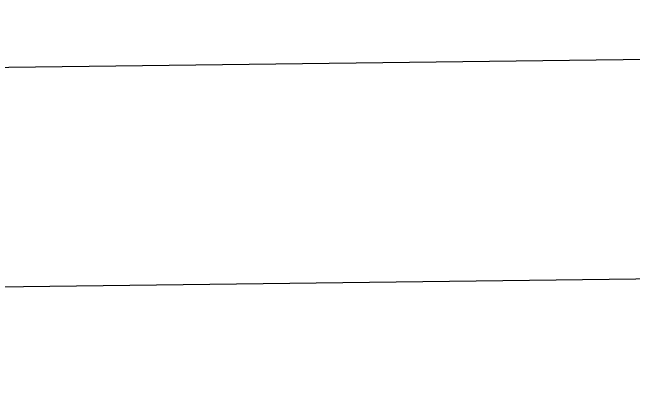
# Model space of a CAD drawing. Extents: x 3715084 to 3753216, y 488173 to 513963.
# Drawn here: x 3739790 to 3741557, y 512254 to 513379 of the extents above; entities that cross this region are included whole.
import ezdxf

# ---------------------------------------------------------------- set-up
doc = ezdxf.new("R2010")
doc.units = 0
doc.layers.add('G-ANNO-NPLT', color=7, linetype='Continuous')
doc.layers.add('V-ANNO-SYMB', color=7, linetype='Continuous')

msp = doc.modelspace()

# ---------------------------------------------------------------- linework, layer by layer
at = {"layer": 'G-ANNO-NPLT'}
msp.add_lwpolyline([(3715969.135635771, 488756.51049623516), (3752632.939071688, 489214.70527051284), (3752330.9470436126, 513379.4862286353), (3715667.1436076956, 512921.2914543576)], close=True, dxfattribs=at)
at = {"layer": 'V-ANNO-SYMB'}
msp.add_lwpolyline([(3718711.2430000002, 489415.874), (3751791.861, 489829.289), (3751505.49, 512744.075), (3718424.872, 512330.66000000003), (3718711.2430000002, 489415.874)], dxfattribs=at)

doc.saveas('drawing.dxf')
